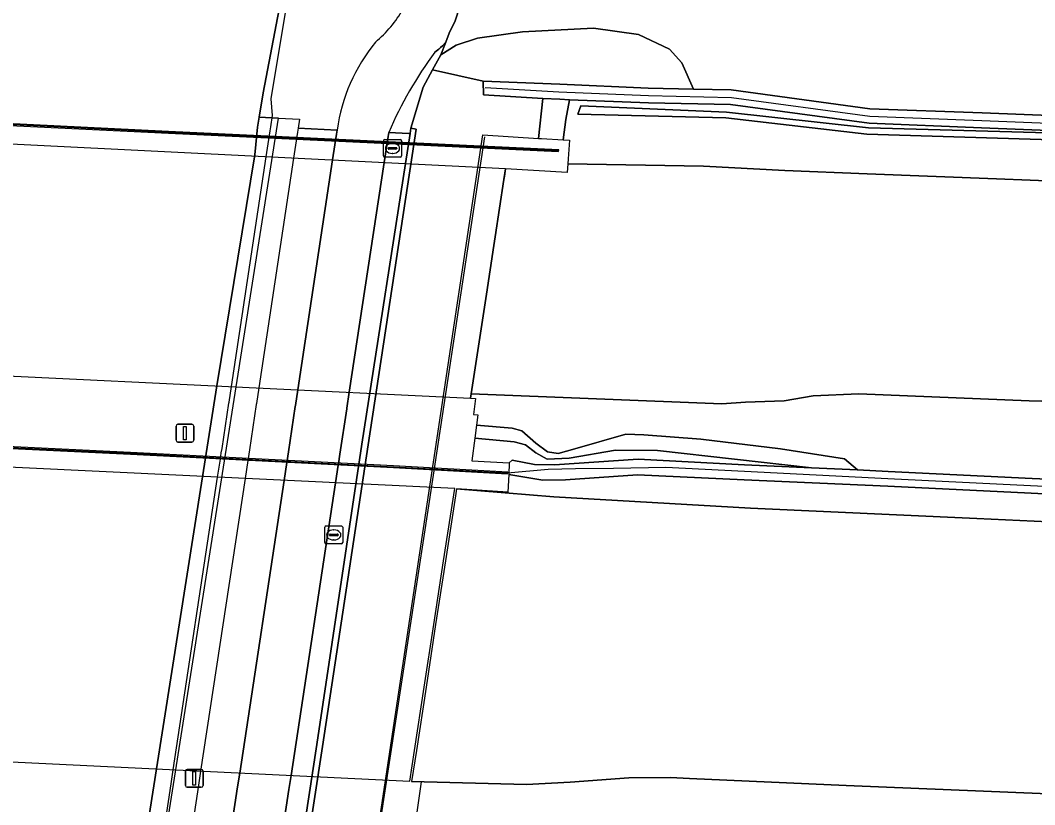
# Model space of a CAD drawing. Extents: x 161483 to 162250, y 379484 to 380833.
# Drawn here: x 161511.7 to 161568.6, y 379579.6 to 379623.6 of the extents above; entities that cross this region are included whole.
import ezdxf

# ---------------------------------------------------------------- set-up
doc = ezdxf.new("R2010")
doc.units = 0
for name, color, linetype in [('IMGEO_Berm_groen', 7, 'Continuous'), ('IMGEO_Fietspad_open', 7, 'Continuous'), ('IMGEO_Geluidsscherm', 7, 'Continuous'), ('IMGEO_Grasland_overig', 7, 'Continuous'), ('IMGEO_Groenvoorziening', 7, 'Continuous'), ('IMGEO_Kademuur', 7, 'Continuous'), ('IMGEO_Kolk', 7, 'Continuous'), ('IMGEO_Lichtmast', 7, 'Continuous'), ('IMGEO_Muur', 7, 'Continuous'), ('IMGEO_Rijbaan_autosnelweg', 7, 'Continuous'), ('IMGEO_Rijbaan_autoweg', 7, 'Continuous'), ('IMGEO_Rijbaan_regionaal_gesloten', 7, 'Continuous'), ('IMGEO_Terreindeel_gesloten', 7, 'Continuous'), ('IMGEO_Terreindeel_open', 7, 'Continuous'), ('IMGEO_Verkeerseiland_groen', 7, 'Continuous'), ('IMGEO_Voetpad_open', 7, 'Continuous')]:
    doc.layers.add(name, color=color, linetype=linetype)

msp = doc.modelspace()

# ---------------------------------------------------------------- linework, layer by layer
at = {"layer": 'IMGEO_Berm_groen'}
for points in [[(161569.148, 379624.472), (161554.575, 379625.784), (161543.451, 379626.864), (161537.157, 379627.555), (161537.056, 379627.015), (161536.354, 379624.408), (161536.101, 379623.592), (161535.763, 379622.897), (161535.572, 379622.401), (161535.3, 379621.696), (161536.147, 379622.226), (161537.35, 379622.621), (161539.876, 379622.988), (161543.856, 379623.18), (161546.381, 379622.829), (161548.122, 379622.015), (161548.804, 379621.237), (161549.461, 379619.774), (161551.582, 379619.729), (161559.358, 379618.668), (161565.663, 379618.432), (161573.674, 379618.119)], [(161534.307, 379619.876), (161534.834, 379620.841), (161535.3, 379621.696), (161535.572, 379622.401), (161535.383, 379622.198), (161535.283, 379622.102), (161535.18, 379622.009), (161534.963, 379621.836)], [(161532.376, 379617.336), (161533.502, 379617.282), (161533.565, 379617.278), (161533.61, 379617.571), (161534.307, 379619.876)], [(161573.627, 379617.27), (161565.616, 379617.592), (161559.319, 379617.853), (161551.543, 379618.897), (161546.944, 379619.005), (161542.501, 379619.175), (161542.298, 379618.069), (161542.153, 379616.92), (161542.511, 379616.898), (161542.435, 379615.864), (161542.414, 379615.577), (161550.03, 379615.455), (161554.594, 379615.209), (161559.21, 379615.009), (161566.457, 379614.743), (161579.678, 379614.206)], [(161579.341, 379616.624), (161559.185, 379617.241), (161551.27, 379618.162), (161542.983, 379618.362), (161543.138, 379618.836), (161551.32, 379618.471), (161559.278, 379617.603), (161579.366, 379617.028)], [(161516.417, 379556.106), (161526.18, 379618.14), (161525.102, 379618.199), (161525.01, 379617.635), (161524.864, 379616.082), (161522.723, 379603.127), (161519.339, 379581.651), (161516.133, 379561.19)], [(161523.596, 379578.655), (161523.897, 379580.639), (161524.015, 379581.417), (161526.5, 379597.828), (161526.652, 379598.831), (161526.668, 379598.93), (161526.705, 379599.18), (161526.744, 379599.436), (161527.129, 379601.975), (161527.136, 379602.026), (161527.27, 379602.91), (161529.222, 379615.794), (161529.443, 379617.251), (161529.477, 379617.475), (161527.294, 379617.58), (161527.259, 379617.352), (161527.039, 379615.902), (161525.083, 379603.014), (161524.95, 379602.133), (161524.942, 379602.083), (161524.556, 379599.541), (161524.518, 379599.289), (161524.48, 379599.039), (161524.465, 379598.94), (161524.312, 379597.933), (161521.822, 379581.524), (161521.704, 379580.745), (161521.403, 379578.761)], [(161579.763, 379601.994), (161568.3, 379602.294), (161558.746, 379602.69), (161556.173, 379602.562), (161554.557, 379602.283), (161552.383, 379602.211), (161551.056, 379602.124), (161536.986, 379602.673), (161536.95, 379602.436), (161537.247, 379602.423), (161537.118, 379601.513), (161537.363, 379601.498), (161537.289, 379600.918), (161539.3, 379600.756), (161539.844, 379600.597), (161540.628, 379599.921), (161541.283, 379599.432), (161541.877, 379599.333), (161542.818, 379599.6), (161545.665, 379600.41), (161546.675, 379600.388), (161549.875, 379600.148), (161554.34, 379599.59), (161557.94, 379599.029), (161558.658, 379598.41), (161560.383, 379598.33), (161568.453, 379597.924), (161576.481, 379597.585)], [(161574.791, 379580.017), (161558.035, 379580.722), (161549.237, 379581.104), (161548.183, 379581.162), (161545.844, 379581.143), (161542.549, 379580.896), (161540.094, 379580.778), (161533.655, 379580.947), (161534.194, 379580.92), (161533.671, 379577.239), (161533.11, 379577.294), (161533.065, 379577.003), (161535.47, 379576.876), (161536.47, 379576.862), (161539.936, 379576.529), (161543.564, 379576.116), (161547.013, 379575.755), (161550.434, 379575.484), (161551.082, 379575.456), (161556.097, 379575.241), (161566.011, 379574.765), (161577.739, 379574.2)]]:
    msp.add_lwpolyline(points, dxfattribs=at)
msp.add_lwpolyline([(161536.171, 379597.355), (161541.63, 379596.905), (161552.67, 379596.265), (161565.363, 379595.685), (161580.636, 379594.974), (161596.401, 379594.256), (161601.064, 379594.017), (161600.565, 379595.746), (161592.512, 379595.958), (161584.459, 379596.33), (161576.422, 379596.72), (161568.403, 379597.118), (161560.358, 379597.508), (161552.305, 379597.855), (161546.322, 379598.135), (161542.284, 379597.863), (161541.02, 379597.84), (161539.099, 379598.165), (161539.046, 379597.166)], close=True, dxfattribs=at)
msp.add_arc((161552.387, 379608.826), 21.746, 143.2513, 156.9604, dxfattribs=at)
at = {"layer": 'IMGEO_Fietspad_open'}
for points in [[(161534.963, 379621.836), (161535.18, 379622.009), (161535.283, 379622.102), (161535.383, 379622.198), (161535.572, 379622.401), (161535.763, 379622.897), (161536.101, 379623.592), (161536.354, 379624.408), (161537.056, 379627.015), (161537.157, 379627.555), (161534.329, 379627.8), (161533.176, 379624.244)], [(161529.477, 379617.475), (161529.443, 379617.251), (161529.222, 379615.794), (161527.27, 379602.91), (161527.136, 379602.026), (161527.129, 379601.975), (161526.744, 379599.436), (161526.705, 379599.18), (161526.668, 379598.93), (161526.652, 379598.831), (161526.5, 379597.828), (161524.015, 379581.417), (161523.897, 379580.639), (161523.596, 379578.655)], [(161529.388, 379597.69), (161529.539, 379598.688), (161529.554, 379598.787), (161529.588, 379599.006), (161529.593, 379599.038), (161529.632, 379599.297), (161530.018, 379601.833), (161530.026, 379601.884), (161530.161, 379602.772), (161532.12, 379615.65), (161532.343, 379617.118), (161532.376, 379617.336)], [(161526.471, 379578.515), (161526.773, 379580.5), (161526.891, 379581.277), (161529.388, 379597.69)]]:
    msp.add_lwpolyline(points, dxfattribs=at)
for centre, radius, start, end in [((161526.963, 379627.897), 7.207, 310.4162, 329.5438), ((161539.293, 379616.12), 9.909, 140.6004, 172.1421), ((161552.387, 379608.826), 21.746, 143.2513, 156.9604)]:
    msp.add_arc(centre, radius, start, end, dxfattribs=at)
at = {"layer": 'IMGEO_Geluidsscherm'}
for points in [[(161537.788, 379619.864), (161541.913, 379619.619), (161546.945, 379619.412), (161551.595, 379619.304), (161559.354, 379618.252), (161565.634, 379618.015), (161573.602, 379617.693), (161581.672, 379617.397), (161589.75, 379617.143), (161597.786, 379617.017)], [(161541.901, 379616.313), (161520.023, 379617.339), (161502.593, 379618.198), (161499.714, 379618.34)], [(161496.737, 379600.368), (161499.034, 379600.248), (161517.89, 379599.345), (161532.639, 379598.594), (161539.038, 379598.248)], [(161539.038, 379598.248), (161541.319, 379598.448), (161542.855, 379598.497), (161544.976, 379598.514), (161547.911, 379598.569), (161552.316, 379598.351), (161560.369, 379597.927), (161568.372, 379597.537), (161576.417, 379597.148), (161584.538, 379596.792), (161592.481, 379596.419), (161600.576, 379596.14)]]:
    msp.add_lwpolyline(points, dxfattribs=at)
at = {"layer": 'IMGEO_Grasland_overig'}
for points in [[(161549.461, 379619.774), (161548.804, 379621.237), (161548.122, 379622.015), (161546.381, 379622.829), (161543.856, 379623.18), (161539.876, 379622.988), (161537.35, 379622.621), (161536.147, 379622.226), (161535.3, 379621.696), (161534.834, 379620.841), (161537.674, 379620.212), (161541.976, 379620.053), (161546.923, 379619.828)], [(161540.776, 379617.005), (161540.932, 379616.995), (161542.153, 379616.92), (161542.298, 379618.069), (161542.501, 379619.175), (161541.963, 379619.196), (161541.016, 379619.25)], [(161537.197, 379600.202), (161539.405, 379599.984), (161540.051, 379599.817), (161540.613, 379599.378), (161541.259, 379599.025), (161542.498, 379599.064), (161545.092, 379599.516), (161547.451, 379599.509), (161556.076, 379598.53), (161558.658, 379598.41), (161557.94, 379599.029), (161554.34, 379599.59), (161549.875, 379600.148), (161546.675, 379600.388), (161545.665, 379600.41), (161542.818, 379599.6), (161541.877, 379599.333), (161541.283, 379599.432), (161540.628, 379599.921), (161539.844, 379600.597), (161539.3, 379600.756), (161537.289, 379600.918)], [(161556.076, 379598.53), (161547.451, 379599.509), (161545.092, 379599.516), (161542.498, 379599.064), (161541.259, 379599.025), (161540.613, 379599.378), (161540.051, 379599.817), (161539.405, 379599.984), (161537.197, 379600.202), (161537.033, 379598.915), (161539.133, 379598.805), (161539.288, 379598.952), (161540.544, 379598.72), (161541.664, 379598.691), (161546.355, 379599.017), (161552.329, 379598.703)]]:
    msp.add_lwpolyline(points, close=True, dxfattribs=at)
at = {"layer": 'IMGEO_Groenvoorziening'}
msp.add_lwpolyline([(161613.331, 379616.151), (161597.452, 379616.298), (161579.366, 379617.028), (161559.278, 379617.603), (161551.32, 379618.471), (161543.138, 379618.836), (161542.983, 379618.362), (161551.27, 379618.162), (161559.185, 379617.241), (161579.341, 379616.624), (161597.46, 379615.995), (161612.461, 379615.792)], close=True, dxfattribs=at)
at = {"layer": 'IMGEO_Kademuur'}
msp.add_lwpolyline([(161526.018, 379540.478), (161529.094, 379560.254), (161532.413, 379582.015), (161534.664, 379596.641), (161537.769, 379617.084)], dxfattribs=at)
at = {"layer": 'IMGEO_Kolk'}
for p, q in [((161532.082, 379616.019), (161532.082, 379616.871)), ((161532.157, 379616.945), (161533.009, 379616.945)), ((161532.57, 379616.725), (161532.595, 379616.725)), ((161533.083, 379616.871), (161533.083, 379616.019)), ((161532.341, 379616.439), (161532.341, 379616.451)), ((161532.779, 379616.402), (161532.381, 379616.402)), ((161532.384, 379616.488), (161532.782, 379616.488)), ((161532.593, 379616.165), (161532.568, 379616.165)), ((161532.825, 379616.451), (161532.825, 379616.439)), ((161533.009, 379615.945), (161532.157, 379615.945)), ((161528.787, 379594.344), (161528.787, 379595.196)), ((161528.862, 379595.27), (161529.714, 379595.27)), ((161529.275, 379595.05), (161529.3, 379595.05)), ((161529.788, 379595.196), (161529.788, 379594.344)), ((161529.046, 379594.764), (161529.046, 379594.776)), ((161529.484, 379594.727), (161529.086, 379594.727)), ((161529.089, 379594.813), (161529.487, 379594.813)), ((161529.298, 379594.49), (161529.273, 379594.49)), ((161529.53, 379594.776), (161529.53, 379594.764)), ((161529.714, 379594.27), (161528.862, 379594.27))]:
    msp.add_line(p, q, dxfattribs=at)
for points in [[(161532.082, 379616.019), (161532.082, 379616.871)], [(161532.157, 379616.945), (161533.009, 379616.945)], [(161533.083, 379616.871), (161533.083, 379616.019)], [(161533.009, 379615.945), (161532.157, 379615.945)], [(161528.787, 379594.344), (161528.787, 379595.196)], [(161528.862, 379595.27), (161529.714, 379595.27)], [(161529.788, 379595.196), (161529.788, 379594.344)], [(161529.714, 379594.27), (161528.862, 379594.27)]]:
    msp.add_lwpolyline(points, dxfattribs=at)
for centre, radius, start, end in [((161532.159, 379616.869), 0.0765, 91.552, 178.448), ((161532.159, 379616.869), 0.0765, 91.552, 178.448), ((161533.007, 379616.869), 0.0765, 1.552, 88.448), ((161533.007, 379616.869), 0.0765, 1.552, 88.448), ((161532.159, 379616.021), 0.0765, 181.552, 268.448), ((161532.159, 379616.021), 0.0765, 181.552, 268.448), ((161532.381, 379616.448), 0.0403, 85.8775, 175.7526), ((161532.378, 379616.438), 0.0366, 178.938, 274.7102), ((161532.782, 379616.445), 0.043, 264.8664, 352.4533), ((161532.786, 379616.45), 0.0386, 1.7309, 96.639), ((161533.007, 379616.021), 0.0765, 271.552, 358.448), ((161533.007, 379616.021), 0.0765, 271.552, 358.448), ((161528.864, 379595.194), 0.0765, 91.552, 178.448), ((161528.864, 379595.194), 0.0765, 91.552, 178.448), ((161529.712, 379595.194), 0.0765, 1.552, 88.448), ((161529.712, 379595.194), 0.0765, 1.552, 88.448), ((161529.086, 379594.773), 0.0403, 85.8775, 175.7526), ((161529.083, 379594.763), 0.0366, 178.938, 274.7102), ((161529.487, 379594.77), 0.043, 264.8664, 352.4533), ((161529.491, 379594.775), 0.0386, 1.7309, 96.639), ((161528.864, 379594.346), 0.0765, 181.552, 268.448), ((161528.864, 379594.346), 0.0765, 181.552, 268.448), ((161529.712, 379594.346), 0.0765, 271.552, 358.448), ((161529.712, 379594.346), 0.0765, 271.552, 358.448)]:
    msp.add_arc(centre, radius, start, end, dxfattribs=at)
for centre, major_axis, ratio, start_param, end_param in [((161532.569, 379616.445), (-0.387, 0.002), 0.722429, 4.712389, 7.853982), ((161532.594, 379616.445), (-0.39, 0.002), 0.717154, 1.570796, 4.712389), ((161529.274, 379594.77), (-0.387, 0.002), 0.722429, 4.712389, 7.853982), ((161529.299, 379594.77), (-0.39, 0.002), 0.717154, 1.570796, 4.712389)]:
    msp.add_ellipse(centre, major_axis=major_axis, ratio=ratio, start_param=start_param, end_param=end_param, dxfattribs=at)
at = {"layer": 'IMGEO_Lichtmast'}
for p, q in [((161520.445, 379600.077), (161520.445, 379600.877)), ((161520.445, 379600.877), (161520.445, 379600.077)), ((161520.545, 379600.977), (161521.335, 379600.977)), ((161521.335, 379600.977), (161520.545, 379600.977)), ((161521.435, 379600.877), (161521.435, 379600.077)), ((161521.435, 379600.077), (161521.435, 379600.877)), ((161521.335, 379599.977), (161520.545, 379599.977)), ((161520.545, 379599.977), (161521.335, 379599.977)), ((161520.969, 379580.719), (161520.969, 379581.519)), ((161520.969, 379581.519), (161520.969, 379580.719)), ((161521.069, 379581.619), (161521.859, 379581.619)), ((161521.859, 379581.619), (161521.069, 379581.619)), ((161521.959, 379581.519), (161521.959, 379580.719)), ((161521.959, 379580.719), (161521.959, 379581.519)), ((161521.859, 379580.619), (161521.069, 379580.619)), ((161521.069, 379580.619), (161521.859, 379580.619))]:
    msp.add_line(p, q, dxfattribs=at)
for points in [[(161520.865, 379600.852), (161521.015, 379600.852), (161521.015, 379600.102), (161520.865, 379600.102), (161520.865, 379600.852)], [(161521.389, 379581.494), (161521.539, 379581.494), (161521.539, 379580.744), (161521.389, 379580.744), (161521.389, 379581.494)]]:
    msp.add_lwpolyline(points, dxfattribs=at)
for centre, start, end in [((161520.545, 379600.877), 90, 180), ((161520.545, 379600.877), 90, 180), ((161521.335, 379600.877), 0, 90), ((161521.335, 379600.877), 360, 90), ((161520.545, 379600.077), 180, 270), ((161520.545, 379600.077), 180, 270), ((161521.335, 379600.077), 270, 0), ((161521.335, 379600.077), 270, 0), ((161521.069, 379581.519), 90, 180), ((161521.069, 379581.519), 90, 180), ((161521.859, 379581.519), 0, 90), ((161521.859, 379581.519), 360, 90), ((161521.069, 379580.719), 180, 270), ((161521.069, 379580.719), 180, 270), ((161521.859, 379580.719), 270, 0), ((161521.859, 379580.719), 270, 0)]:
    msp.add_arc(centre, 0.1, start, end, dxfattribs=at)
at = {"layer": 'IMGEO_Muur'}
for points in [[(161573.674, 379618.119), (161565.663, 379618.432), (161559.358, 379618.668), (161551.582, 379619.729), (161549.461, 379619.774), (161546.923, 379619.828), (161541.976, 379620.053), (161537.674, 379620.212), (161537.685, 379619.44), (161541.016, 379619.25), (161541.963, 379619.196), (161542.501, 379619.175), (161546.944, 379619.005), (161551.543, 379618.897), (161559.319, 379617.853), (161565.616, 379617.592), (161573.627, 379617.27)], [(161576.481, 379597.585), (161568.453, 379597.924), (161560.383, 379598.33), (161558.658, 379598.41), (161556.076, 379598.53), (161552.329, 379598.703), (161546.355, 379599.017), (161541.664, 379598.691), (161540.544, 379598.72), (161539.288, 379598.952), (161539.133, 379598.805), (161539.099, 379598.165), (161541.02, 379597.84), (161542.284, 379597.863), (161546.322, 379598.135), (161552.305, 379597.855), (161560.358, 379597.508), (161568.403, 379597.118), (161576.422, 379596.72)]]:
    msp.add_lwpolyline(points, dxfattribs=at)
for points in [[(161499.706, 379618.29), (161502.59, 379618.148), (161520.021, 379617.289), (161541.899, 379616.263), (161541.903, 379616.363), (161520.026, 379617.389), (161502.595, 379618.248), (161499.722, 379618.39)], [(161496.728, 379600.318), (161499.031, 379600.198), (161517.888, 379599.295), (161532.637, 379598.544), (161539.039, 379598.198), (161539.044, 379598.297), (161532.642, 379598.644), (161517.892, 379599.395), (161499.036, 379600.298), (161496.745, 379600.418)]]:
    msp.add_lwpolyline(points, close=True, dxfattribs=at)
at = {"layer": 'IMGEO_Rijbaan_autosnelweg'}
msp.add_lwpolyline([(161496.552, 379599.254), (161493.84, 379582.887), (161533.556, 379580.962), (161533.819, 379582.677), (161534.366, 379586.239), (161534.903, 379589.743), (161535.452, 379593.325), (161536.073, 379597.37)], close=True, dxfattribs=at)
msp.add_lwpolyline([(161580.636, 379594.974), (161565.363, 379595.685), (161552.67, 379596.265), (161541.63, 379596.905), (161536.171, 379597.355), (161536.111, 379596.959), (161535.553, 379593.32), (161535.003, 379589.738), (161534.466, 379586.234), (161533.92, 379582.672), (161533.655, 379580.947), (161540.094, 379580.778), (161542.549, 379580.896), (161545.844, 379581.143), (161548.183, 379581.162), (161549.237, 379581.104), (161558.035, 379580.722), (161574.791, 379580.017)], dxfattribs=at)
at = {"layer": 'IMGEO_Rijbaan_autoweg'}
msp.add_lwpolyline([(161499.536, 379617.264), (161497.395, 379604.34), (161536.95, 379602.436), (161537.846, 379608.269), (161538.265, 379611), (161538.339, 379611.483), (161538.833, 379614.698), (161538.925, 379615.302)], close=True, dxfattribs=at)
msp.add_lwpolyline([(161579.678, 379614.206), (161566.457, 379614.743), (161559.21, 379615.009), (161554.594, 379615.209), (161550.03, 379615.455), (161542.414, 379615.577), (161542.379, 379615.099), (161538.925, 379615.302), (161538.861, 379614.885), (161538.833, 379614.698), (161538.339, 379611.483), (161538.265, 379611), (161537.846, 379608.269), (161536.986, 379602.673), (161551.056, 379602.124), (161552.383, 379602.211), (161554.557, 379602.283), (161556.173, 379602.562), (161558.746, 379602.69), (161568.3, 379602.294), (161579.763, 379601.994)], dxfattribs=at)
at = {"layer": 'IMGEO_Rijbaan_regionaal_gesloten'}
for points in [[(161516.133, 379561.19), (161519.339, 379581.651), (161522.723, 379603.127), (161524.864, 379616.082), (161525.01, 379617.635), (161525.102, 379618.199), (161525.327, 379619.563), (161526.217, 379624.243)], [(161519.867, 379578.836), (161520.167, 379580.819), (161520.286, 379581.599), (161522.775, 379598.006), (161522.929, 379599.016), (161522.944, 379599.116), (161522.976, 379599.33), (161522.982, 379599.364), (161523.02, 379599.615), (161523.406, 379602.159), (161523.413, 379602.208), (161523.546, 379603.088), (161525.503, 379615.978), (161525.722, 379617.422), (161525.757, 379617.654), (161525.853, 379618.29), (161525.771, 379619.218), (161526.584, 379624.073)]]:
    msp.add_lwpolyline(points, dxfattribs=at)
at = {"layer": 'IMGEO_Terreindeel_gesloten'}
msp.add_lwpolyline([(161533.61, 379617.571), (161533.565, 379617.278), (161530.87, 379599.866), (161528.339, 379583.017), (161525.07, 379561.614), (161521.903, 379540.764), (161522.095, 379540.718), (161525.389, 379561.578), (161528.651, 379582.901), (161531.211, 379599.82), (161533.916, 379617.524)], close=True, dxfattribs=at)
at = {"layer": 'IMGEO_Terreindeel_open'}
msp.add_lwpolyline([(161530.127, 379539.175), (161530.147, 379540.217), (161526.072, 379540.429), (161537.647, 379617.198), (161540.776, 379617.005), (161541.016, 379619.25), (161537.685, 379619.44), (161537.674, 379620.212), (161534.834, 379620.841), (161534.307, 379619.876), (161533.61, 379617.571), (161533.916, 379617.524), (161531.211, 379599.82), (161528.651, 379582.901), (161525.389, 379561.578), (161522.095, 379540.718), (161521.909, 379539.263), (161524.956, 379539.06), (161524.955, 379539.423), (161525.819, 379539.382)], close=True, dxfattribs=at)
at = {"layer": 'IMGEO_Verkeerseiland_groen'}
msp.add_lwpolyline([(161526.217, 379624.243), (161525.327, 379619.563), (161525.102, 379618.199), (161526.18, 379618.14), (161527.369, 379618.076), (161527.294, 379617.58), (161529.477, 379617.475)], dxfattribs=at)
for centre, radius, start, end in [((161526.963, 379627.897), 7.207, 310.4162, 329.5438), ((161539.293, 379616.12), 9.909, 140.6004, 172.1421)]:
    msp.add_arc(centre, radius, start, end, dxfattribs=at)
at = {"layer": 'IMGEO_Voetpad_open'}
msp.add_lwpolyline([(161525.07, 379561.614), (161528.339, 379583.017), (161530.87, 379599.866), (161533.565, 379617.278), (161533.502, 379617.282), (161532.376, 379617.336), (161532.343, 379617.118), (161532.12, 379615.65), (161530.161, 379602.772), (161530.026, 379601.884), (161530.018, 379601.833), (161529.632, 379599.297), (161529.593, 379599.038), (161529.588, 379599.006), (161529.554, 379598.787), (161529.539, 379598.688), (161529.388, 379597.69), (161526.891, 379581.277), (161526.773, 379580.5), (161526.471, 379578.515)], dxfattribs=at)

doc.saveas('drawing.dxf')
